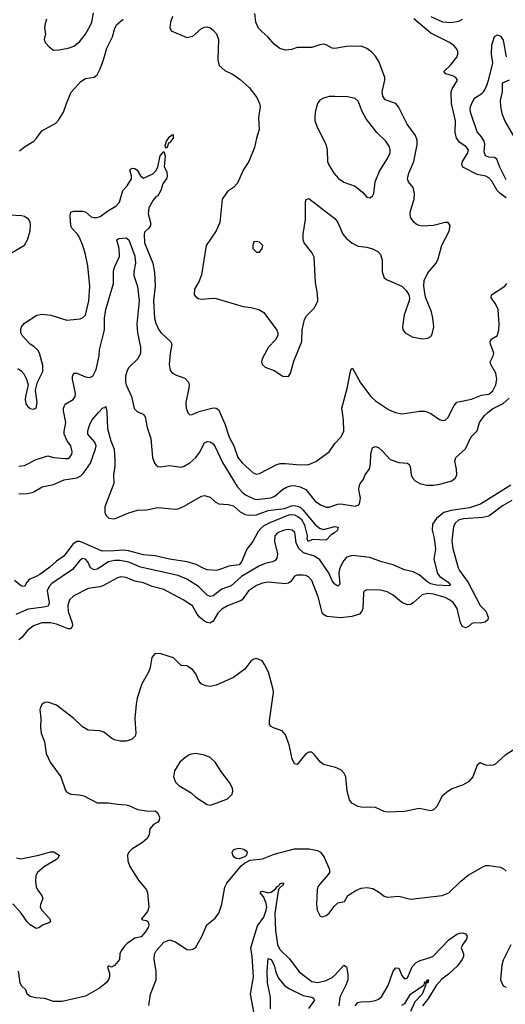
# Model space of a CAD drawing. Header units: inches. Extents: x 1552611 to 1694776, y 811966 to 917215.
# Tile 413 of 549: x 1661397 to 1664744, y 865921 to 872707. Entities that reach past the tile are written whole.
import ezdxf

# ---------------------------------------------------------------- set-up
doc = ezdxf.new("R2010")
doc.units = ezdxf.units.IN
doc.header["$MEASUREMENT"] = 0
doc.layers.add('B6866', color=7, linetype='Continuous')
doc.layers.add('B6867', color=7, linetype='Continuous')

msp = doc.modelspace()

# ---------------------------------------------------------------- linework, layer by layer
at = {"layer": 'B6866', "color": 5}
for points, elevation in [([(1661997.8, 870000), (1662002.6, 869890), (1662024.6, 869804.6), (1662047.1, 869747.1), (1662052.3, 869672.3), (1662052.3, 869630), (1662043.6, 869570), (1662044.7, 869510), (1661984.7, 869350), (1661984.2, 869310), (1661993.1, 869290), (1662011.2, 869271.2), (1662050, 869267), (1662150, 869309.4), (1662210, 869326.5), (1662270, 869328.4), (1662350, 869345), (1662470, 869334.8), (1662490, 869337), (1662530, 869354.6), (1662650, 869423.7), (1662670, 869427), (1662710, 869417.6), (1662745.2, 869385.2), (1662770, 869371.6), (1662833.7, 869366.3), (1662870, 869355.7), (1662916.5, 869316.5), (1662950, 869297.2), (1662971.5, 869291.5), (1663030, 869295.7), (1663110, 869324.6), (1663222.1, 869337.9), (1663270, 869356.1), (1663290, 869359.8), (1663310, 869355.3), (1663330, 869347.2), (1663348.1, 869330), (1663430.1, 869230.1), (1663463.4, 869203.4), (1663490, 869194.7), (1663570, 869214.3), (1663591.3, 869210), (1663587.3, 869190), (1663567.3, 869170), (1663543.1, 869156.9), (1663510, 869120.5), (1663414.8, 869125.2), (1663386, 869110), (1663378, 869130), (1663380.9, 869150), (1663362.6, 869222.6), (1663341.4, 869261.4), (1663319.5, 869279.5), (1663292.7, 869292.7), (1663270, 869295), (1663250, 869291.4), (1663120.3, 869239.7), (1663080.5, 869219.5), (1663058.4, 869201.6), (1663040.2, 869179.8), (1663004.2, 869110), (1662962.7, 869057.3), (1662926.7, 868970), (1662910, 868951.1), (1662838.7, 868941.3), (1662770, 868915.1), (1662750, 868911.6), (1662690, 868915.1), (1662670, 868921.4), (1662612.6, 868952.6), (1662550.4, 868970.3), (1662430, 868988.3), (1662330, 869012.5), (1662250, 869019.5), (1662146.8, 869046.8), (1662110, 869050.7), (1662050, 869045.5), (1661965.4, 869045.4), (1661830, 869104), (1661810, 869110.3), (1661790.1, 869109.9), (1661765.4, 869094.6), (1661701.2, 869010), (1661650, 868976), (1661605.1, 868934.9), (1661535.6, 868884.4), (1661510, 868869), (1661462.2, 868850), (1661445.4, 868830), (1661430, 868800.4), (1661410, 868803.7), (1661361.1, 868841.1)], 840), ([(1661390, 869438.8), (1661450, 869441), (1661489.7, 869450), (1661553, 869487), (1661630, 869503.9), (1661704.4, 869535.6), (1661790.7, 869549.3), (1661817.5, 869562.5), (1661837.2, 869582.8), (1661883.9, 869650), (1661920.4, 869750), (1661923.1, 869770), (1661915.7, 869795.7), (1661867.3, 869850), (1661866.2, 869873.8), (1661880.4, 869919.6), (1661897.4, 869950), (1661941.1, 870000)], 840), ([(1661390.4, 869630.4), (1661430, 869635.6), (1661510, 869676.5), (1661590, 869700.3), (1661630, 869690.5), (1661710, 869682.4), (1661730, 869683.8), (1661741.2, 869690), (1661756.2, 869710), (1661758.4, 869730), (1661749.4, 869770), (1661724.4, 869804.4), (1661704.5, 869850), (1661703.5, 869870), (1661715.4, 869930), (1661701.4, 870000)], 860), ([(1662220.9, 870000), (1662248.5, 869988.5), (1662262, 869970), (1662275.8, 869895.8), (1662301.1, 869821.1), (1662311.8, 869690), (1662325.2, 869650), (1662336.9, 869636.9), (1662350, 869628.9), (1662370, 869626.3), (1662430, 869634.6), (1662510, 869623.1), (1662530, 869630.3), (1662570, 869652.6), (1662611.9, 869690), (1662635.9, 869724.1), (1662670, 869790.4), (1662690, 869799.5), (1662710, 869797), (1662730, 869784.9), (1662744.5, 869764.4), (1662794.4, 869654.4), (1662895.5, 869490), (1662929.3, 869450), (1662953, 869433), (1663010, 869404.3), (1663030, 869400.5), (1663128.2, 869411.8), (1663155.7, 869424.3), (1663208.5, 869470), (1663235, 869485), (1663264.4, 869495.6), (1663290, 869496.8), (1663330, 869488.3), (1663370, 869470.2), (1663432.6, 869390), (1663470, 869362.6), (1663510, 869348.4), (1663530, 869348.4), (1663590, 869367.7), (1663610, 869369.4), (1663710, 869354.2), (1663730, 869361.5), (1663738.5, 869370), (1663746.4, 869410), (1663734.7, 869470), (1663736.9, 869490), (1663743.6, 869510), (1663763.3, 869536.7), (1663778, 869570), (1663808, 869612), (1663814.1, 869645.9), (1663816.5, 869710), (1663825.7, 869750), (1663830, 869758), (1663850, 869765.3), (1663870, 869757.7), (1663895.8, 869735.8), (1663950, 869677), (1664010, 869655.8), (1664070, 869650.7), (1664081.6, 869641.6), (1664088.6, 869628.6), (1664096, 869570), (1664104.6, 869550), (1664122.6, 869530), (1664154.4, 869510), (1664199.7, 869499.7), (1664250, 869499.8), (1664293.1, 869506.9), (1664374.7, 869530), (1664399.7, 869550), (1664409.8, 869570.2), (1664408.1, 869610), (1664396.2, 869663.8), (1664403.8, 869690), (1664469.7, 869750), (1664508.3, 869831.7), (1664550, 869874), (1664566.8, 869930), (1664599.6, 869980.4), (1664623.6, 870000)], 860), ([(1662555.6, 870000), (1662556.7, 869996.7), (1662570, 869983.8), (1662586.6, 869986.6), (1662618.3, 870000)], 880), ([(1662777.5, 870000), (1662810, 869921.7), (1662841.7, 869830), (1662873.9, 869770), (1662901, 869690), (1662930, 869653.7), (1663005.1, 869585.1), (1663030, 869576.1), (1663050, 869579.6), (1663170, 869640.7), (1663192.4, 869647.6), (1663230, 869649.3), (1663330, 869638.5), (1663390, 869642.7), (1663438.2, 869661.8), (1663529.6, 869730), (1663570, 869786), (1663611.5, 869830), (1663630.8, 869869.2), (1663629.1, 869950), (1663621.8, 870000)], 880), ([(1663987, 870000), (1664030.2, 869990.2), (1664096.2, 870000)], 880), ([(1664214.2, 870000), (1664230, 869994), (1664290, 869952.4), (1664310, 869944.9), (1664330, 869947.3), (1664350, 869966.3), (1664367.3, 870000)], 880), ([(1664781.5, 869498.5), (1664572.7, 869367.3), (1664497.5, 869342.5), (1664370, 869325.1), (1664319.7, 869310), (1664269.4, 869270), (1664241.6, 869230), (1664239.4, 869190), (1664254.3, 869134.3), (1664262.1, 869057.9), (1664250.9, 868990), (1664276.5, 868890), (1664293.4, 868870), (1664350.2, 868830), (1664365.5, 868810), (1664354.9, 868805.1), (1664269, 868811), (1664230, 868819.9), (1664208.9, 868830), (1664150, 868881.3), (1664110, 868900.8), (1664050, 868914.8), (1663970, 868949), (1663890, 868969.8), (1663810, 869000.8), (1663690, 869015), (1663650, 869002), (1663630, 868980.8), (1663611.7, 868948.3), (1663600.4, 868919.6), (1663595.8, 868890), (1663603.7, 868816.3), (1663590, 868802.6), (1663570, 868816.9), (1663550, 868840.4), (1663529, 868890), (1663465.6, 868985.6), (1663430, 869010.4), (1663353.8, 869033.8), (1663321.6, 869061.6), (1663302.1, 869102.1), (1663293.1, 869173.1), (1663274.5, 869190), (1663250, 869194.5), (1663221.6, 869190), (1663190, 869177.4), (1663172, 869168), (1663156.2, 869150), (1663152.7, 869110), (1663174, 869026), (1663170, 868996), (1663158.9, 868981.1), (1663139.1, 868970), (1663090, 868959.1), (1663050, 868943.9), (1662925, 868870), (1662854, 868806), (1662790, 868781.9), (1662730, 868736.1), (1662710, 868732.1), (1662690, 868741), (1662630, 868799.9), (1662550, 868851.2), (1662490, 868876.1), (1662230, 868935.1), (1662150, 868968.6), (1662090, 868978.9), (1662050, 868979.3), (1662010, 868971.7), (1661950, 868931.3), (1661930, 868920.6), (1661910, 868916.8), (1661885.1, 868930), (1661866.4, 868970), (1661850, 868989.7), (1661830, 868992.8), (1661810, 868978.5), (1661761.2, 868918.8), (1661619.3, 868820.7), (1661599, 868801), (1661585.7, 868770), (1661599.3, 868690), (1661595.3, 868670), (1661590, 868665.6), (1661562.5, 868657.4), (1661455.5, 868644.5), (1661370, 868608.5)], 860), ([(1664790, 869392.7), (1664723.9, 869356.1), (1664630, 869286.6), (1664590, 869277.1), (1664452.9, 869267.1), (1664422.5, 869257.5), (1664400.8, 869239.2), (1664386.6, 869213.4), (1664375, 869115), (1664382.9, 869062.9), (1664419.8, 868930), (1664428.6, 868910), (1664487.3, 868827.3), (1664570.1, 868670.1), (1664610.1, 868630), (1664625.6, 868590), (1664623.6, 868570), (1664604.3, 868555.7), (1664571.5, 868548.5), (1664530, 868551.4), (1664513.4, 868546.6), (1664490, 868525.6), (1664470, 868515.3), (1664450, 868524.8), (1664434.8, 868550), (1664413, 868650), (1664384.9, 868690), (1664359.1, 868710), (1664330, 868724), (1664250, 868747.2), (1664210, 868752.1), (1664170, 868743.4), (1664110, 868687.1), (1664090, 868675.9), (1664070, 868675), (1664031.2, 868691.2), (1663970, 868740.4), (1663930, 868764.5), (1663884.7, 868775.3), (1663790, 868778.4), (1663770.4, 868769.6), (1663765.5, 868754.5), (1663760.9, 868650), (1663754.6, 868630), (1663738, 868610), (1663685.2, 868594.8), (1663610, 868585.2), (1663514.6, 868594.6), (1663487, 868610), (1663481.7, 868621.7), (1663454.6, 868730), (1663410, 868841.6), (1663388, 868868), (1663370, 868876.8), (1663350, 868878.7), (1663310, 868878.7), (1663290, 868871.9), (1663264.9, 868835.1), (1663250, 868823.7), (1663230, 868818.1), (1663110, 868831.6), (1663070, 868824.9), (1663030, 868808), (1662974, 868770), (1662930.2, 868710), (1662918.9, 868701.1), (1662830, 868668.5), (1662790, 868645.4), (1662762.6, 868617.4), (1662730, 868561.4), (1662710, 868548.5), (1662690, 868551.7), (1662670, 868562.2), (1662636.8, 868590), (1662620.3, 868610), (1662588.5, 868668.5), (1662524.7, 868710), (1662390, 868779.9), (1662310, 868801.4), (1662250, 868826.9), (1662190, 868838.5), (1662130, 868862.9), (1662093.6, 868866.4), (1662070, 868861.6), (1661970, 868804.4), (1661950, 868797.7), (1661870, 868786), (1661770, 868736.5), (1661740.7, 868710), (1661729.5, 868670.5), (1661731.8, 868628.2), (1661758.5, 868550), (1661760.8, 868530), (1661750.2, 868509.8), (1661730, 868508.8), (1661650, 868541.6), (1661610, 868550.9), (1661550, 868549.3), (1661491.4, 868528.6), (1661450, 868498.6), (1661411.7, 868448.3), (1661400.3, 868439.7), (1661390, 868433.9)], 880), ([(1664810, 867679.3), (1664742.8, 867637.2), (1664670, 867572.7), (1664650, 867566), (1664610, 867569.3), (1664570, 867586), (1664550.8, 867570), (1664519.1, 867490), (1664490, 867455.1), (1664450, 867431.8), (1664374.7, 867405.3), (1664338.6, 867381.5), (1664306.9, 867353.1), (1664273.3, 867286.7), (1664250, 867261.6), (1664230, 867254.7), (1664150, 867269.7), (1664050.2, 867249.8), (1663930, 867246.4), (1663909, 867249), (1663850, 867277.4), (1663750, 867280.5), (1663730, 867285.6), (1663687.1, 867307.1), (1663671.2, 867331.2), (1663653.7, 867390), (1663644, 867490), (1663630, 867517), (1663610, 867536.9), (1663573.6, 867553.6), (1663490, 867573.6), (1663469.8, 867589.8), (1663430, 867641.6), (1663410, 867658), (1663390, 867659.7), (1663370, 867647.8), (1663310, 867573.2), (1663290, 867579), (1663274.2, 867614.1), (1663253.3, 867710), (1663230, 867778), (1663206.9, 867806.9), (1663147.1, 867827.1), (1663130, 867837), (1663119.6, 867850), (1663118.3, 867878.3), (1663145.4, 868070), (1663143.1, 868090), (1663112.4, 868210), (1663084.2, 868264.2), (1663067.7, 868287.7), (1663030, 868303.7), (1663010, 868299.3), (1662990, 868286.6), (1662948.2, 868230), (1662870, 868172.8), (1662750, 868121), (1662710, 868111.9), (1662676.6, 868116.6), (1662648.9, 868128.9), (1662631.7, 868151.7), (1662610, 868198.4), (1662587.9, 868228), (1662550, 868253.7), (1662510, 868257.4), (1662458, 868310), (1662370, 868337.6), (1662330, 868338), (1662308.7, 868311.3), (1662296.7, 868243.3), (1662284, 868210), (1662239.6, 868130), (1662207.1, 868030), (1662199.1, 867990), (1662190.2, 867890.2), (1662198, 867790), (1662194, 867770), (1662171.2, 867748.8), (1662130, 867735.4), (1662090, 867735.8), (1662050, 867745.1), (1662030, 867754.7), (1661976, 867796), (1661950, 867806.9), (1661869.8, 867809.8), (1661830, 867833.6), (1661770.7, 867890.7), (1661650, 867982), (1661590, 868003.7), (1661570, 868000.9), (1661551, 867990), (1661539.3, 867970), (1661534.9, 867950), (1661543.1, 867890), (1661540.3, 867830), (1661546, 867790), (1661569.1, 867730), (1661578.5, 867650), (1661607.5, 867590), (1661681.2, 867490), (1661713.8, 867393.8), (1661722.3, 867382.3), (1661750.3, 867370.3), (1661810, 867365.2), (1661838.2, 867358.2), (1661930, 867310.3), (1662010, 867310.2), (1662070, 867299.6), (1662130, 867295.5), (1662150, 867291.3), (1662210, 867264.3), (1662288.2, 867251.8), (1662330, 867254.9), (1662350, 867238), (1662360.4, 867210), (1662358.4, 867190), (1662350, 867176), (1662318.8, 867161.2), (1662294.9, 867130), (1662288.9, 867090), (1662276.7, 867063.3), (1662244.2, 867035.8), (1662170, 866991.3), (1662150, 866969.4), (1662139.5, 866950), (1662141.7, 866910), (1662157, 866870), (1662216, 866776), (1662270.2, 866710.2), (1662277.4, 866690), (1662287.2, 866590), (1662278.2, 866561.8), (1662237.3, 866510), (1662242.4, 866502.4), (1662270, 866499.1), (1662282.8, 866490), (1662287.7, 866470), (1662282, 866450), (1662262.5, 866417.5), (1662233.7, 866386.3), (1662190, 866378), (1662138.8, 866341.2), (1662119, 866321), (1662095.5, 866290), (1662088, 866270), (1662084, 866230), (1662050, 866188.7), (1662030, 866178), (1662010, 866186), (1662002, 866178), (1662016.8, 866136.8), (1662017.1, 866110), (1662008.8, 866090), (1661993.1, 866070), (1661948.1, 866031.9), (1661850, 865976.1), (1661690, 865941.6), (1661630, 865941.6), (1661570, 865961.3), (1661506, 865966), (1661470, 865975.6), (1661449.3, 865990), (1661440.2, 866020.2), (1661408.3, 866048.3), (1661399.7, 866070), (1661389.7, 866150)], 920), ([(1661376, 866930), (1661404.1, 866924.1), (1661530, 866948.6), (1661610, 866972.5), (1661631.2, 866971.2), (1661668.9, 866950), (1661663.2, 866930), (1661650, 866918.5), (1661567.2, 866870), (1661520.3, 866830), (1661507.2, 866810), (1661505.7, 866770), (1661510.3, 866730), (1661519.6, 866710), (1661550.2, 866670), (1661555.5, 866650), (1661539.5, 866610), (1661539, 866590), (1661550, 866569.1), (1661605.6, 866510), (1661608.9, 866490), (1661598.1, 866481.9), (1661554.3, 866465.7), (1661530, 866447.2), (1661510, 866442.5), (1661470, 866468.2), (1661448.9, 866488.9), (1661406.6, 866550), (1661350, 866613)], 880), ([(1662286, 865914), (1662297.4, 865990), (1662338, 866090), (1662336.9, 866150), (1662323.6, 866230), (1662327.2, 866267.2), (1662336.9, 866290), (1662390, 866348.8), (1662430, 866365.7), (1662470, 866352.2), (1662550, 866298), (1662570, 866295.5), (1662590, 866300.5), (1662610, 866315.5), (1662652.1, 866387.9), (1662687.4, 866470), (1662744.7, 866515.3), (1662769, 866550), (1662789.3, 866610.7), (1662811.2, 866728.8), (1662824, 866756), (1662923.6, 866876.4), (1662945.4, 866894.6), (1662985.7, 866914.3), (1663070, 866924.6), (1663150, 866955.9), (1663290, 866993.3), (1663392.6, 866992.6), (1663450, 866981.3), (1663470.4, 866970), (1663495.9, 866935.9), (1663532.2, 866850), (1663531.2, 866830), (1663524.2, 866815.8), (1663466, 866750), (1663452.9, 866730), (1663447.6, 866710), (1663442.9, 866610), (1663447.3, 866570), (1663467.5, 866527.5), (1663483.7, 866523.7), (1663510, 866532.4), (1663530, 866548.8), (1663563.7, 866596.3), (1663590, 866621.3), (1663636, 866630), (1663659.5, 866670), (1663713.9, 866706.1), (1663750, 866721.3), (1663790, 866727.1), (1663830, 866718.5), (1663870, 866697.3), (1663910, 866665.4), (1663930, 866660.2), (1664010, 866666), (1664090, 866645.2), (1664309.2, 866670), (1664355.1, 866690), (1664437.8, 866770), (1664488.6, 866811.4), (1664590, 866869.3), (1664610, 866876.9), (1664630, 866877.5), (1664710, 866865.3), (1664730, 866856.8), (1664750, 866839.8)], 920), ([(1663011, 865870), (1662986.9, 865990), (1663008.7, 866111.3), (1662999.9, 866250), (1662990.4, 866310), (1663037.1, 866462.9), (1663079, 866521), (1663096.4, 866570), (1663099.4, 866590), (1663096.3, 866616.3), (1663078.7, 866658.7), (1663054, 866690), (1663061.2, 866698.8), (1663070, 866701.3), (1663110, 866690.5), (1663130, 866694.9), (1663161.3, 866718.7), (1663170, 866731.3), (1663182.5, 866737.5), (1663190, 866751.1), (1663210, 866757.5), (1663217.5, 866750), (1663184.1, 866715.9), (1663178.8, 866701.2), (1663156.4, 866550), (1663159.1, 866430), (1663173.5, 866333.5), (1663190, 866299.7), (1663255.7, 866235.7), (1663324.2, 866144.2), (1663410, 866077.2), (1663451.8, 866071.8), (1663510, 866084.8), (1663550, 866106.8), (1663573.4, 866126.6), (1663630, 866191.1), (1663650, 866178.3), (1663659.6, 866130), (1663658.2, 866090), (1663645.8, 866054.2), (1663603.9, 865970), (1663596, 865910)], 880), ([(1663708.9, 865911.1), (1663727.4, 865932.6), (1663750, 865938.9), (1663810, 865940.8), (1663850, 865948), (1663870, 865956.9), (1663890, 865973.6), (1663935.9, 866050), (1663970, 866148.8), (1663990, 866172.7), (1664010, 866170.5), (1664030, 866120.4), (1664050, 866097), (1664070, 866102.6), (1664101.1, 866178.9), (1664129.8, 866210), (1664156.6, 866223.4), (1664219.2, 866240.8), (1664246.2, 866253.8), (1664354.6, 866365.4), (1664410, 866404.5), (1664430, 866412.3), (1664450, 866413.8), (1664470, 866406.8), (1664481.7, 866390), (1664476.5, 866370), (1664448.4, 866331.6), (1664440.6, 866310), (1664455.7, 866270), (1664456, 866250), (1664446.8, 866230), (1664413.5, 866186.5), (1664352, 866128), (1664305.8, 866094.2), (1664266.7, 866050), (1664215.5, 865964.5), (1664173.4, 865910)], 880), ([(1664781.4, 866330), (1664730, 866225.6), (1664719.3, 866190), (1664710.7, 866090.7), (1664728.4, 866048.4), (1664750, 866039.1)], 920), ([(1663126.3, 865890), (1663126.6, 865970), (1663105.9, 866070), (1663101.7, 866150), (1663110, 866236.3), (1663130, 866230.2), (1663150, 866190.2), (1663162.7, 866142.7), (1663180.3, 866100.3), (1663221.7, 866050), (1663251.4, 866030), (1663350, 865982.4), (1663410.8, 865970), (1663422.9, 865962.9), (1663427.8, 865950), (1663386.7, 865893.3)], 860), ([(1664030, 865914.3), (1664052.4, 865927.6), (1664090, 865990), (1664183.8, 866056.2), (1664190, 866075.6), (1664198.4, 866078.4), (1664208, 866072), (1664202, 866082), (1664205.4, 866090), (1664214, 866090), (1664210, 866069.9), (1664194.9, 866065.1), (1664195.9, 866055.9), (1664170.7, 865990), (1664121.4, 865938.6), (1664090, 865870.6)], 860)]:
    msp.add_lwpolyline(points, dxfattribs=dict(at, elevation=elevation))
for points, elevation in [([(1662610, 867649.6), (1662570, 867642.9), (1662536.7, 867623.3), (1662500.4, 867590), (1662464.4, 867530), (1662456.4, 867490), (1662471.8, 867451.8), (1662493.4, 867430), (1662579.2, 867379.2), (1662610, 867348), (1662690, 867298.8), (1662710, 867294.8), (1662750, 867306.8), (1662830, 867337.3), (1662861.2, 867370), (1662866, 867390), (1662862.7, 867410), (1662843.7, 867450), (1662790, 867519.3), (1662744.5, 867590), (1662710, 867622), (1662670, 867638.7)], 940), ([(1662910, 866923.4), (1662890, 866925), (1662875.3, 866935.3), (1662864.9, 866950), (1662861, 866970), (1662870, 866986), (1662886.7, 866993.3), (1662910, 866996.2), (1662941.3, 866990), (1662958.2, 866978.2), (1662965.6, 866970), (1662960.2, 866950), (1662950, 866939.3), (1662930, 866929.8)], 920)]:
    msp.add_lwpolyline(points, close=True, dxfattribs=dict(at, elevation=elevation))
at = {"layer": 'B6867', "color": 5}
for points, elevation in [([(1661581.3, 872710), (1661570.4, 872670), (1661568.5, 872650), (1661574.9, 872610), (1661566.4, 872570), (1661573.4, 872550), (1661599.9, 872519.9), (1661630, 872498), (1661670, 872498.8), (1661730, 872511), (1661770, 872526), (1661810, 872555.5), (1661850, 872608.2), (1661885.7, 872670), (1661893.5, 872690), (1661905.1, 872754.9)], 940), ([(1662449.1, 872730), (1662435.3, 872690), (1662432.8, 872652.8), (1662441, 872630), (1662550, 872585.2), (1662590, 872594.9), (1662650, 872645.7), (1662670, 872656), (1662690, 872658.9), (1662710, 872651.7), (1662730, 872635.3), (1662753.1, 872610), (1662766.2, 872570), (1662762.8, 872430), (1662772.8, 872392.7), (1662810, 872358), (1662868.7, 872328.7), (1662916.2, 872296.2), (1662979.4, 872239.4), (1663032.2, 872170), (1663050.3, 872130), (1663053.7, 872110), (1663043.1, 872030), (1663048.2, 871950), (1663028.8, 871890), (1663014.4, 871825.6), (1662975.8, 871730), (1662938, 871670), (1662899.3, 871580.7), (1662870.4, 871550), (1662830, 871522.4), (1662791.8, 871470), (1662775.4, 871310), (1662750, 871251.3), (1662681.3, 871150), (1662650.9, 870949.1), (1662634.6, 870905.4), (1662601.1, 870850), (1662600.3, 870810), (1662610, 870797.1), (1662630, 870785.2), (1662650, 870781.5), (1662727.5, 870787.5), (1662750, 870784.9), (1662938, 870730), (1662990, 870723.6), (1663046, 870710), (1663080.7, 870690), (1663168.6, 870568.6), (1663175.8, 870550), (1663177, 870530), (1663159.4, 870500.6), (1663112.2, 870450), (1663100.3, 870430), (1663069, 870370), (1663064.7, 870350), (1663069.2, 870330), (1663090, 870312.9), (1663150.8, 870290), (1663210, 870250.7), (1663250, 870247.3), (1663263.7, 870270), (1663286.5, 870353.5), (1663341.1, 870490), (1663343, 870570), (1663359.7, 870640.2), (1663374.6, 870665.4), (1663430, 870721.6), (1663450.8, 870770), (1663450, 870818), (1663435.8, 870895.8), (1663425.8, 871070), (1663410, 871103), (1663358.3, 871170), (1663351, 871191), (1663349.7, 871230), (1663366.9, 871330), (1663367, 871453), (1663372.5, 871467.5), (1663390, 871474), (1663570, 871337.6), (1663590.3, 871310), (1663624.2, 871230), (1663650, 871199.5), (1663687.5, 871167.5), (1663730, 871147.2), (1663790, 871140.3), (1663829, 871129), (1663864.9, 871110), (1663883.8, 871090), (1663894.9, 871050), (1663896, 870970), (1663909.2, 870929.2), (1663930, 870914), (1664030.2, 870870.2), (1664061.4, 870841.4), (1664079.3, 870810), (1664083.1, 870790), (1664080.3, 870770), (1664045.9, 870674.1), (1664034.6, 870590), (1664037, 870570), (1664053.7, 870550), (1664102.6, 870522.6), (1664170, 870508.3), (1664210, 870512.3), (1664230, 870523.6), (1664240.5, 870539.5), (1664250.6, 870589.4), (1664245, 870650), (1664234.7, 870694.7), (1664194.6, 870794.6), (1664183.1, 870870), (1664185.3, 870910), (1664210, 870963.1), (1664268.2, 871030), (1664280.4, 871059.6), (1664305.6, 871154.4), (1664357.6, 871250), (1664363.7, 871290), (1664350, 871309.2), (1664330, 871309.5), (1664250.2, 871289.8), (1664170, 871285.1), (1664150, 871288.4), (1664130, 871297.4), (1664112.5, 871312.5), (1664090, 871346.6), (1664087.3, 871370), (1664090.6, 871390), (1664115.4, 871470), (1664118.6, 871510), (1664109.8, 871549.8), (1664077.4, 871590), (1664069.8, 871610), (1664078.4, 871650), (1664114.5, 871730), (1664136.1, 871843.9), (1664136, 871876), (1664124.2, 871910), (1664067.8, 871987.8), (1664006.8, 872106.8), (1663990, 872129.7), (1663915.9, 872155.9), (1663899.7, 872179.7), (1663894.4, 872210), (1663913.5, 872290), (1663913, 872310), (1663875.3, 872415.3), (1663850, 872456.9), (1663824.1, 872484.1), (1663789.1, 872509.1), (1663750, 872525.1), (1663650, 872523.1), (1663569.7, 872509.7), (1663550, 872511.6), (1663510, 872533.6), (1663490, 872537.6), (1663465.5, 872534.5), (1663410, 872516.2), (1663310, 872516.2), (1663270, 872502.9), (1663230, 872497), (1663190, 872509.4), (1663150, 872539.3), (1663107, 872590), (1663064.9, 872624.9), (1663042.4, 872650), (1663024.7, 872690), (1663017.6, 872750)], 920), ([(1664750, 871479.9), (1664708.6, 871508.6), (1664688.4, 871530), (1664650, 871595.6), (1664630, 871616.5), (1664610, 871627.9), (1664550, 871640.5), (1664450.9, 871690.9), (1664445.3, 871710), (1664449.8, 871730), (1664486, 871790), (1664489.7, 871810), (1664473.3, 871830), (1664430, 871860.7), (1664407.8, 871890), (1664397.8, 871930), (1664401.7, 872010), (1664372.3, 872130), (1664370.5, 872210), (1664377.7, 872230), (1664415.4, 872290), (1664403.5, 872310), (1664381.2, 872321.2), (1664334.2, 872334.2), (1664320.4, 872350), (1664365.5, 872394.5), (1664408.9, 872450), (1664416.8, 872470), (1664416.2, 872490), (1664406, 872510), (1664388.7, 872530), (1664360.4, 872550), (1664230, 872615.4), (1664114, 872714)], 880), ([(1664231.6, 872730), (1664310, 872693.7), (1664370, 872687.8), (1664423.5, 872696.5), (1664448.9, 872711.1)], 880), ([(1661396.3, 871803.7), (1661430, 871831.5), (1661493.3, 871870), (1661513, 871890), (1661550, 871941.6), (1661645.4, 871994.6), (1661665.3, 872014.7), (1661699.1, 872070), (1661718.7, 872130), (1661752.7, 872207.3), (1661817.8, 872282.2), (1661850, 872302.4), (1661910, 872311.6), (1661930, 872327.2), (1661951.4, 872368.6), (1661974.5, 872430), (1661997.3, 872510), (1662037.2, 872590), (1662052, 872650), (1662065.4, 872674.6), (1662109.4, 872710.6)], 920), ([(1664750, 871603.7), (1664705.3, 871690), (1664685.7, 871745.7), (1664670, 871758), (1664630, 871760.3), (1664607.9, 871770), (1664597.6, 871797.6), (1664602.2, 871850), (1664598.8, 871870), (1664580.4, 871900.4), (1664550, 871935.6), (1664505.1, 872070), (1664502, 872090), (1664504.7, 872110), (1664522, 872150), (1664538, 872170), (1664582.3, 872197.7), (1664591.7, 872208.3), (1664600.7, 872219.3), (1664618.5, 872261.5), (1664633.8, 872306.2), (1664658.4, 872410), (1664649.6, 872470), (1664650, 872532), (1664670, 872591.3), (1664690, 872602), (1664710, 872594), (1664730, 872566), (1664750.7, 872450.7)], 860), ([(1664770.5, 872290), (1664722, 872270), (1664723.1, 872210), (1664708.4, 872150), (1664710.9, 872110), (1664721.1, 872061.1), (1664743.2, 872003.2), (1664797.6, 871910)], 860), ([(1661384.2, 870304.2), (1661407.6, 870287.6), (1661426.5, 870266.5), (1661444.6, 870230), (1661454.9, 870190), (1661436.5, 870110), (1661434.9, 870090), (1661440.3, 870060.2), (1661450, 870043), (1661470, 870028.4), (1661490, 870023), (1661509.5, 870030.5), (1661516.8, 870070), (1661506, 870154), (1661519.7, 870210), (1661556.4, 870283.6), (1661556.2, 870323.8), (1661533.5, 870410), (1661522, 870430), (1661494.7, 870454.7), (1661469.6, 870470), (1661414.3, 870530), (1661405.1, 870550), (1661404.4, 870570), (1661409.8, 870590.2), (1661430, 870615.5), (1661514.5, 870670), (1661550, 870678.8), (1661610.9, 870670.9), (1661722.6, 870637.4), (1661814.3, 870645.7), (1661830, 870651.8), (1661850, 870670.5), (1661874.2, 870770), (1661881, 870870), (1661865.8, 871010), (1661849.8, 871089.8), (1661831.7, 871151.7), (1661807.2, 871210), (1661795.6, 871230), (1661757.4, 871270), (1661748.9, 871288.9), (1661745.5, 871354.5), (1661750, 871381.3), (1661770, 871388.4), (1661830, 871388.5), (1661850, 871382), (1661889.6, 871349.6), (1661904.7, 871344.7), (1661930, 871343.5), (1661951.3, 871350), (1662010, 871392.9), (1662058.9, 871421.1), (1662084.5, 871450), (1662109, 871530), (1662138, 871562), (1662168, 871610), (1662168.4, 871631.6), (1662155.3, 871670), (1662170, 871684.7), (1662190, 871680.7), (1662206, 871670), (1662230, 871632), (1662250, 871614), (1662314.6, 871645.4), (1662334.6, 871665.4), (1662349.1, 871690.9), (1662365.4, 871770), (1662390, 871798), (1662400.4, 871770), (1662392.8, 871692.8), (1662410, 871658), (1662414, 871630), (1662410, 871615.3), (1662383, 871577), (1662370, 871529.3), (1662350, 871493.2), (1662334.2, 871485.8), (1662315.8, 871464.2), (1662288, 871410), (1662281.7, 871370), (1662299.5, 871310), (1662298, 871290), (1662287.7, 871270), (1662256.3, 871243.7), (1662254.9, 871225.1), (1662258, 871170), (1662313.8, 871030), (1662325.9, 870965.9), (1662329.6, 870870), (1662318.7, 870770), (1662327.1, 870650), (1662335.1, 870615.1), (1662357.1, 870570), (1662371.9, 870550), (1662436.5, 870490), (1662445.3, 870470), (1662433.7, 870406.3), (1662426.8, 870330), (1662433.1, 870290), (1662451, 870271), (1662470, 870259.6), (1662535.8, 870235.8), (1662560.8, 870210), (1662565.2, 870190), (1662562.9, 870170), (1662542.4, 870070), (1662545.3, 870030), (1662555.6, 870000)], 880), ([(1661330, 871093.5), (1661430, 871154.4), (1661451.5, 871190), (1661470, 871251.3), (1661472.4, 871292.4), (1661469.7, 871310), (1661459.7, 871330), (1661430, 871349.8), (1661410, 871355.4), (1661330, 871359.8)], 920), ([(1661701.4, 870000), (1661699.4, 870010), (1661699.8, 870030), (1661710, 870058), (1661764.7, 870090), (1661778.8, 870110), (1661781.1, 870130), (1661762, 870230), (1661762, 870250), (1661769.7, 870270.3), (1661790, 870272.2), (1661850, 870244.9), (1661877.7, 870242.3), (1661890, 870244.9), (1661904.1, 870255.9), (1661923.6, 870296.4), (1661945.3, 870390), (1661947, 870433), (1661980.8, 870570), (1661982.6, 870650), (1661990, 870711), (1662043.7, 870890), (1662044, 870976), (1662052.9, 871007.1), (1662085, 871075), (1662082.7, 871130), (1662067.5, 871190), (1662080.3, 871199.7), (1662130, 871203.5), (1662148.4, 871190), (1662190, 871077.7), (1662196.3, 871030), (1662183.9, 870970), (1662184.3, 870944.3), (1662208.8, 870868.8), (1662219.4, 870770), (1662204.2, 870610), (1662208.3, 870548.3), (1662230.2, 870450), (1662229.2, 870410), (1662210.2, 870370), (1662150, 870310.8), (1662138.1, 870290), (1662127.3, 870250), (1662126.2, 870210), (1662130.8, 870190), (1662166.9, 870110), (1662186.9, 870026.9), (1662206.2, 870006.2), (1662220.9, 870000)], 860), ([(1664367.3, 870000), (1664391.9, 870048.1), (1664410, 870070.2), (1664510, 870092.8), (1664580.3, 870119.7), (1664630, 870127.5), (1664658.3, 870150), (1664679.4, 870190), (1664685, 870230), (1664679, 870270), (1664645, 870330), (1664639.3, 870350), (1664660.7, 870390), (1664664.5, 870410), (1664642.7, 870470), (1664640.2, 870490), (1664651.8, 870508.2), (1664690, 870530.4), (1664699.6, 870570), (1664702.3, 870610), (1664695.5, 870710), (1664677.1, 870750), (1664646.9, 870790), (1664648, 870810), (1664739.8, 870870), (1664754.8, 870890)], 880), ([(1663621.8, 870000), (1663617.4, 870030), (1663655, 870165), (1663677.5, 870282.5), (1663681.7, 870298.3), (1663690, 870305.5), (1663745.6, 870205.6), (1663816.9, 870110), (1663850, 870079.6), (1663940, 870020), (1663981.3, 870001.3), (1663987, 870000)], 880), ([(1664623.6, 870000), (1664654.7, 870025.3), (1664730, 870062), (1664770, 870097.8)], 860), ([(1661941.1, 870000), (1661970, 870033), (1661985.2, 870034.8), (1661990, 870042), (1661997.3, 870010), (1661997.8, 870000)], 840), ([(1662618.3, 870000), (1662642, 870010), (1662730, 870031.8), (1662750.9, 870030.9), (1662770, 870018), (1662777.5, 870000)], 880), ([(1664096.2, 870000), (1664151.8, 870008.2), (1664190, 870009.2), (1664214.2, 870000)], 880)]:
    msp.add_lwpolyline(points, dxfattribs=dict(at, elevation=elevation))
for points, elevation in [([(1663570, 872177.6), (1663530, 872176.9), (1663490, 872167.3), (1663466.5, 872153.5), (1663450.4, 872130), (1663434, 872070), (1663430.3, 872030), (1663432.2, 872010), (1663450, 871961), (1663506.4, 871850), (1663516.4, 871810), (1663518.3, 871730), (1663527.4, 871707.4), (1663562, 871650), (1663593.5, 871613.5), (1663630, 871588.7), (1663710, 871560.4), (1663759.3, 871519.3), (1663790, 871484), (1663810, 871478.8), (1663829.4, 871490.6), (1663837, 871510), (1663848, 871590), (1663876.1, 871663.9), (1663931.2, 871750), (1663949.6, 871790), (1663951.3, 871810), (1663946.6, 871830), (1663919.7, 871870), (1663857.4, 871930), (1663784.9, 872024.9), (1663759.3, 872070), (1663730, 872146), (1663710, 872165.1), (1663655.3, 872175.3)], 940), ([(1662410, 871821.2), (1662403.7, 871823.7), (1662400.5, 871840.5), (1662407.7, 871870), (1662430, 871900.3), (1662450, 871916.4), (1662454.6, 871910), (1662455.8, 871890), (1662430, 871859.6), (1662422.9, 871857.1)], 880), ([(1663030, 871179), (1663010, 871175.3), (1663002.8, 871150), (1663004, 871130), (1663030, 871106), (1663050, 871106), (1663069, 871130), (1663072.1, 871152.1), (1663050, 871174)], 940)]:
    msp.add_lwpolyline(points, close=True, dxfattribs=dict(at, elevation=elevation))

doc.saveas('drawing.dxf')
